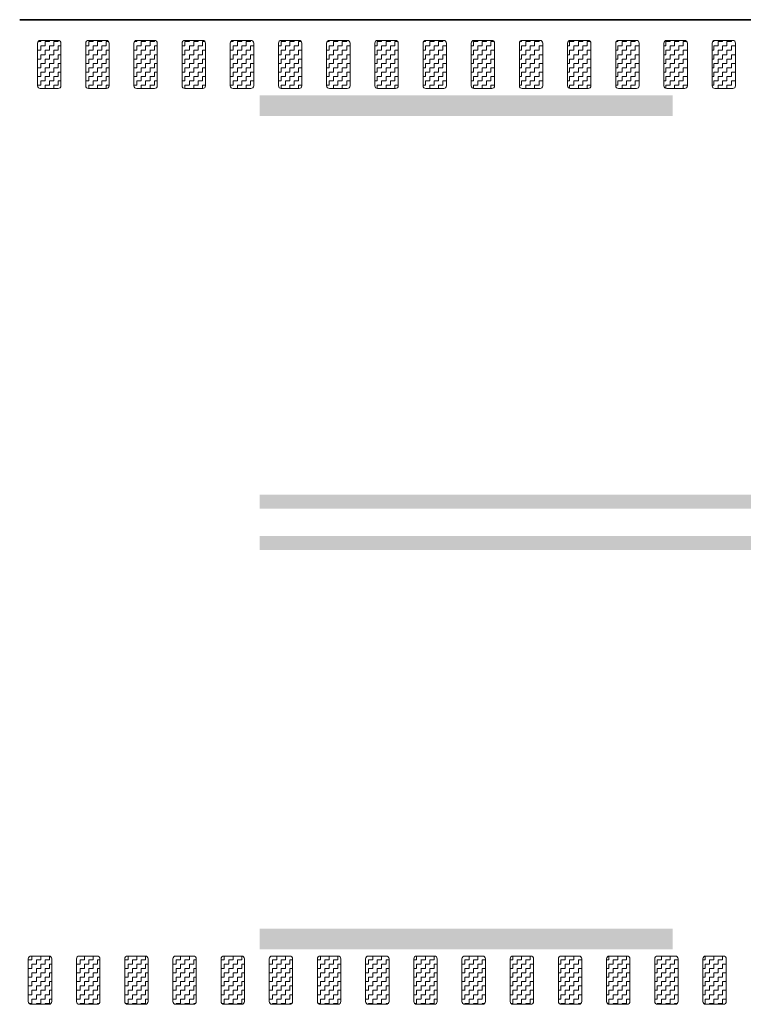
# Model space of a CAD drawing. Header units: metres. Extents: x -699 to 2316, y -1199 to 781.
# Tile 551 of 593: x 1120.1 to 1125.36, y -203.25 to -196.1. Entities that reach past the tile are written whole.
import ezdxf

# ---------------------------------------------------------------- set-up
doc = ezdxf.new("R2010")
doc.units = ezdxf.units.M
doc.linetypes.add('VW-3-3_STREEP', pattern=[6, 3, -3])
doc.linetypes.add('VW-9-3_STREEP', pattern=[12, 9, -3])
for name, color, linetype, lineweight in [('N-WA-VW-MARKERING_DYNAMISCH-G', 7, 'Continuous', 35), ('N-WE-VH-KANTVERHARDING-G', 210, 'Continuous', 35), ('N-WE-VW-MARKERING_LANGS_STREEP_33-G', 7, 'VW-3-3_STREEP', 13), ('N-WE-VW-MARKERING_LANGS_STREEP_93-G', 7, 'VW-9-3_STREEP', 13)]:
    doc.layers.add(name, color=color, linetype=linetype, lineweight=lineweight)
pattern_1 = [(180, (362.03036, 86.408436), (-0.03175, -0.03175), [0.03175, -0.03175]), (270, (361.99861, 86.408436), (0.03175, -0.03175), [0.03175, -0.03175])]

msp = doc.modelspace()

# ---------------------------------------------------------------- hatches: boundary and pattern name
at = {"layer": 'N-WA-VW-MARKERING_DYNAMISCH-G', "lineweight": 9}
h = msp.add_hatch(dxfattribs=at)
h.set_pattern_fill('ZIGZAG', color=8, scale=0.01, angle=180, style=0)
h.set_pattern_definition(pattern_1)
edge = h.paths.add_edge_path()
edge.add_line((1120.2491, -196.603), (1120.3791, -196.603))
edge.add_arc((1120.3791, -196.583), 0.02, 270, 360)
edge.add_line((1120.3991, -196.583), (1120.3991, -196.273))
edge.add_arc((1120.3791, -196.273), 0.02, 0, 90)
edge.add_line((1120.3791, -196.253), (1120.2491, -196.253))
edge.add_arc((1120.2491, -196.273), 0.02, 90, 180)
edge.add_line((1120.2291, -196.273), (1120.2291, -196.583))
edge.add_arc((1120.2491, -196.583), 0.02, 180, 270)
h = msp.add_hatch(dxfattribs=at)
h.set_pattern_fill('ZIGZAG', color=8, scale=0.01, angle=180, style=0)
h.set_pattern_definition(pattern_1)
edge = h.paths.add_edge_path()
edge.add_line((1120.5991, -196.603), (1120.7291, -196.603))
edge.add_arc((1120.7291, -196.583), 0.02, 270, 360)
edge.add_line((1120.7491, -196.583), (1120.7491, -196.273))
edge.add_arc((1120.7291, -196.273), 0.02, 0, 90)
edge.add_line((1120.7291, -196.253), (1120.5991, -196.253))
edge.add_arc((1120.5991, -196.273), 0.02, 90, 180)
edge.add_line((1120.5791, -196.273), (1120.5791, -196.583))
edge.add_arc((1120.5991, -196.583), 0.02, 180, 270)
h = msp.add_hatch(dxfattribs=at)
h.set_pattern_fill('ZIGZAG', color=8, scale=0.01, angle=180, style=0)
h.set_pattern_definition(pattern_1)
edge = h.paths.add_edge_path()
edge.add_line((1120.9491, -196.603), (1121.0791, -196.603))
edge.add_arc((1121.0791, -196.583), 0.02, 270, 360)
edge.add_line((1121.0991, -196.583), (1121.0991, -196.273))
edge.add_arc((1121.0791, -196.273), 0.02, 0, 90)
edge.add_line((1121.0791, -196.253), (1120.9491, -196.253))
edge.add_arc((1120.9491, -196.273), 0.02, 90, 180)
edge.add_line((1120.9291, -196.273), (1120.9291, -196.583))
edge.add_arc((1120.9491, -196.583), 0.02, 180, 270)
h = msp.add_hatch(dxfattribs=at)
h.set_pattern_fill('ZIGZAG', color=8, scale=0.01, angle=180, style=0)
h.set_pattern_definition(pattern_1)
edge = h.paths.add_edge_path()
edge.add_line((1121.2991, -196.603), (1121.4291, -196.603))
edge.add_arc((1121.4291, -196.583), 0.02, 270, 360)
edge.add_line((1121.4491, -196.583), (1121.4491, -196.273))
edge.add_arc((1121.4291, -196.273), 0.02, 0, 90)
edge.add_line((1121.4291, -196.253), (1121.2991, -196.253))
edge.add_arc((1121.2991, -196.273), 0.02, 90, 180)
edge.add_line((1121.2791, -196.273), (1121.2791, -196.583))
edge.add_arc((1121.2991, -196.583), 0.02, 180, 270)
h = msp.add_hatch(dxfattribs=at)
h.set_pattern_fill('ZIGZAG', color=8, scale=0.01, angle=180, style=0)
h.set_pattern_definition(pattern_1)
edge = h.paths.add_edge_path()
edge.add_line((1121.6491, -196.603), (1121.7791, -196.603))
edge.add_arc((1121.7791, -196.583), 0.02, 270, 360)
edge.add_line((1121.7991, -196.583), (1121.7991, -196.273))
edge.add_arc((1121.7791, -196.273), 0.02, 0, 90)
edge.add_line((1121.7791, -196.253), (1121.6491, -196.253))
edge.add_arc((1121.6491, -196.273), 0.02, 90, 180)
edge.add_line((1121.6291, -196.273), (1121.6291, -196.583))
edge.add_arc((1121.6491, -196.583), 0.02, 180, 270)
h = msp.add_hatch(dxfattribs=at)
h.set_pattern_fill('ZIGZAG', color=8, scale=0.01, angle=180, style=0)
h.set_pattern_definition(pattern_1)
edge = h.paths.add_edge_path()
edge.add_line((1121.9991, -196.603), (1122.1291, -196.603))
edge.add_arc((1122.1291, -196.583), 0.02, 270, 360)
edge.add_line((1122.1491, -196.583), (1122.1491, -196.273))
edge.add_arc((1122.1291, -196.273), 0.02, 0, 90)
edge.add_line((1122.1291, -196.253), (1121.9991, -196.253))
edge.add_arc((1121.9991, -196.273), 0.02, 90, 180)
edge.add_line((1121.9791, -196.273), (1121.9791, -196.583))
edge.add_arc((1121.9991, -196.583), 0.02, 180, 270)
h = msp.add_hatch(dxfattribs=at)
h.set_pattern_fill('ZIGZAG', color=8, scale=0.01, angle=180, style=0)
h.set_pattern_definition(pattern_1)
edge = h.paths.add_edge_path()
edge.add_line((1122.3491, -196.603), (1122.4791, -196.603))
edge.add_arc((1122.4791, -196.583), 0.02, 270, 360)
edge.add_line((1122.4991, -196.583), (1122.4991, -196.273))
edge.add_arc((1122.4791, -196.273), 0.02, 0, 90)
edge.add_line((1122.4791, -196.253), (1122.3491, -196.253))
edge.add_arc((1122.3491, -196.273), 0.02, 90, 180)
edge.add_line((1122.3291, -196.273), (1122.3291, -196.583))
edge.add_arc((1122.3491, -196.583), 0.02, 180, 270)
h = msp.add_hatch(dxfattribs=at)
h.set_pattern_fill('ZIGZAG', color=8, scale=0.01, angle=180, style=0)
h.set_pattern_definition(pattern_1)
edge = h.paths.add_edge_path()
edge.add_line((1122.6991, -196.603), (1122.8291, -196.603))
edge.add_arc((1122.8291, -196.583), 0.02, 270, 360)
edge.add_line((1122.8491, -196.583), (1122.8491, -196.273))
edge.add_arc((1122.8291, -196.273), 0.02, 0, 90)
edge.add_line((1122.8291, -196.253), (1122.6991, -196.253))
edge.add_arc((1122.6991, -196.273), 0.02, 90, 180)
edge.add_line((1122.6791, -196.273), (1122.6791, -196.583))
edge.add_arc((1122.6991, -196.583), 0.02, 180, 270)
h = msp.add_hatch(dxfattribs=at)
h.set_pattern_fill('ZIGZAG', color=8, scale=0.01, angle=180, style=0)
h.set_pattern_definition(pattern_1)
edge = h.paths.add_edge_path()
edge.add_line((1123.0491, -196.603), (1123.1791, -196.603))
edge.add_arc((1123.1791, -196.583), 0.02, 270, 360)
edge.add_line((1123.1991, -196.583), (1123.1991, -196.273))
edge.add_arc((1123.1791, -196.273), 0.02, 0, 90)
edge.add_line((1123.1791, -196.253), (1123.0491, -196.253))
edge.add_arc((1123.0491, -196.273), 0.02, 90, 180)
edge.add_line((1123.0291, -196.273), (1123.0291, -196.583))
edge.add_arc((1123.0491, -196.583), 0.02, 180, 270)
h = msp.add_hatch(dxfattribs=at)
h.set_pattern_fill('ZIGZAG', color=8, scale=0.01, angle=180, style=0)
h.set_pattern_definition(pattern_1)
edge = h.paths.add_edge_path()
edge.add_line((1123.3991, -196.603), (1123.5291, -196.603))
edge.add_arc((1123.5291, -196.583), 0.02, 270, 360)
edge.add_line((1123.5491, -196.583), (1123.5491, -196.273))
edge.add_arc((1123.5291, -196.273), 0.02, 0, 90)
edge.add_line((1123.5291, -196.253), (1123.3991, -196.253))
edge.add_arc((1123.3991, -196.273), 0.02, 90, 180)
edge.add_line((1123.3791, -196.273), (1123.3791, -196.583))
edge.add_arc((1123.3991, -196.583), 0.02, 180, 270)
h = msp.add_hatch(dxfattribs=at)
h.set_pattern_fill('ZIGZAG', color=8, scale=0.01, angle=180, style=0)
h.set_pattern_definition(pattern_1)
edge = h.paths.add_edge_path()
edge.add_line((1123.7491, -196.603), (1123.8791, -196.603))
edge.add_arc((1123.8791, -196.583), 0.02, 270, 360)
edge.add_line((1123.8991, -196.583), (1123.8991, -196.273))
edge.add_arc((1123.8791, -196.273), 0.02, 0, 90)
edge.add_line((1123.8791, -196.253), (1123.7491, -196.253))
edge.add_arc((1123.7491, -196.273), 0.02, 90, 180)
edge.add_line((1123.7291, -196.273), (1123.7291, -196.583))
edge.add_arc((1123.7491, -196.583), 0.02, 180, 270)
h = msp.add_hatch(dxfattribs=at)
h.set_pattern_fill('ZIGZAG', color=8, scale=0.01, angle=180, style=0)
h.set_pattern_definition(pattern_1)
edge = h.paths.add_edge_path()
edge.add_line((1124.0991, -196.603), (1124.2291, -196.603))
edge.add_arc((1124.2291, -196.583), 0.02, 270, 360)
edge.add_line((1124.2491, -196.583), (1124.2491, -196.273))
edge.add_arc((1124.2291, -196.273), 0.02, 0, 90)
edge.add_line((1124.2291, -196.253), (1124.0991, -196.253))
edge.add_arc((1124.0991, -196.273), 0.02, 90, 180)
edge.add_line((1124.0791, -196.273), (1124.0791, -196.583))
edge.add_arc((1124.0991, -196.583), 0.02, 180, 270)
h = msp.add_hatch(dxfattribs=at)
h.set_pattern_fill('ZIGZAG', color=8, scale=0.01, angle=180, style=0)
h.set_pattern_definition(pattern_1)
edge = h.paths.add_edge_path()
edge.add_line((1124.4491, -196.603), (1124.5791, -196.603))
edge.add_arc((1124.5791, -196.583), 0.02, 270, 360)
edge.add_line((1124.5991, -196.583), (1124.5991, -196.273))
edge.add_arc((1124.5791, -196.273), 0.02, 0, 90)
edge.add_line((1124.5791, -196.253), (1124.4491, -196.253))
edge.add_arc((1124.4491, -196.273), 0.02, 90, 180)
edge.add_line((1124.4291, -196.273), (1124.4291, -196.583))
edge.add_arc((1124.4491, -196.583), 0.02, 180, 270)
h = msp.add_hatch(dxfattribs=at)
h.set_pattern_fill('ZIGZAG', color=8, scale=0.01, angle=180, style=0)
h.set_pattern_definition(pattern_1)
edge = h.paths.add_edge_path()
edge.add_line((1124.7991, -196.603), (1124.9291, -196.603))
edge.add_arc((1124.9291, -196.583), 0.02, 270, 360)
edge.add_line((1124.9491, -196.583), (1124.9491, -196.273))
edge.add_arc((1124.9291, -196.273), 0.02, 0, 90)
edge.add_line((1124.9291, -196.253), (1124.7991, -196.253))
edge.add_arc((1124.7991, -196.273), 0.02, 90, 180)
edge.add_line((1124.7791, -196.273), (1124.7791, -196.583))
edge.add_arc((1124.7991, -196.583), 0.02, 180, 270)
h = msp.add_hatch(dxfattribs=at)
h.set_pattern_fill('ZIGZAG', color=8, scale=0.01, angle=180, style=0)
h.set_pattern_definition(pattern_1)
edge = h.paths.add_edge_path()
edge.add_line((1125.1491, -196.603), (1125.2791, -196.603))
edge.add_arc((1125.2791, -196.583), 0.02, 270, 360)
edge.add_line((1125.2991, -196.583), (1125.2991, -196.273))
edge.add_arc((1125.2791, -196.273), 0.02, 0, 90)
edge.add_line((1125.2791, -196.253), (1125.1491, -196.253))
edge.add_arc((1125.1491, -196.273), 0.02, 90, 180)
edge.add_line((1125.1291, -196.273), (1125.1291, -196.583))
edge.add_arc((1125.1491, -196.583), 0.02, 180, 270)
h = msp.add_hatch(dxfattribs=at)
h.set_pattern_fill('ZIGZAG', color=8, scale=0.01, angle=180, style=0)
h.set_pattern_definition(pattern_1)
edge = h.paths.add_edge_path()
edge.add_line((1120.1821, -202.903), (1120.3121, -202.903))
edge.add_arc((1120.3121, -202.923), 0.02, 0, 90, ccw=False)
edge.add_line((1120.3321, -202.923), (1120.3321, -203.233))
edge.add_arc((1120.3121, -203.233), 0.02, 270, 360, ccw=False)
edge.add_line((1120.3121, -203.253), (1120.1821, -203.253))
edge.add_arc((1120.1821, -203.233), 0.02, 180, 270, ccw=False)
edge.add_line((1120.1621, -203.233), (1120.1621, -202.923))
edge.add_arc((1120.1821, -202.923), 0.02, 90, 180, ccw=False)
h = msp.add_hatch(dxfattribs=at)
h.set_pattern_fill('ZIGZAG', color=8, scale=0.01, angle=180, style=0)
h.set_pattern_definition(pattern_1)
edge = h.paths.add_edge_path()
edge.add_line((1120.5321, -202.903), (1120.6621, -202.903))
edge.add_arc((1120.6621, -202.923), 0.02, 0, 90, ccw=False)
edge.add_line((1120.6821, -202.923), (1120.6821, -203.233))
edge.add_arc((1120.6621, -203.233), 0.02, 270, 360, ccw=False)
edge.add_line((1120.6621, -203.253), (1120.5321, -203.253))
edge.add_arc((1120.5321, -203.233), 0.02, 180, 270, ccw=False)
edge.add_line((1120.5121, -203.233), (1120.5121, -202.923))
edge.add_arc((1120.5321, -202.923), 0.02, 90, 180, ccw=False)
h = msp.add_hatch(dxfattribs=at)
h.set_pattern_fill('ZIGZAG', color=8, scale=0.01, angle=180, style=0)
h.set_pattern_definition(pattern_1)
edge = h.paths.add_edge_path()
edge.add_line((1120.8821, -202.903), (1121.0121, -202.903))
edge.add_arc((1121.0121, -202.923), 0.02, 0, 90, ccw=False)
edge.add_line((1121.0321, -202.923), (1121.0321, -203.233))
edge.add_arc((1121.0121, -203.233), 0.02, 270, 360, ccw=False)
edge.add_line((1121.0121, -203.253), (1120.8821, -203.253))
edge.add_arc((1120.8821, -203.233), 0.02, 180, 270, ccw=False)
edge.add_line((1120.8621, -203.233), (1120.8621, -202.923))
edge.add_arc((1120.8821, -202.923), 0.02, 90, 180, ccw=False)
h = msp.add_hatch(dxfattribs=at)
h.set_pattern_fill('ZIGZAG', color=8, scale=0.01, angle=180, style=0)
h.set_pattern_definition(pattern_1)
edge = h.paths.add_edge_path()
edge.add_line((1121.2321, -202.903), (1121.3621, -202.903))
edge.add_arc((1121.3621, -202.923), 0.02, 0, 90, ccw=False)
edge.add_line((1121.3821, -202.923), (1121.3821, -203.233))
edge.add_arc((1121.3621, -203.233), 0.02, 270, 360, ccw=False)
edge.add_line((1121.3621, -203.253), (1121.2321, -203.253))
edge.add_arc((1121.2321, -203.233), 0.02, 180, 270, ccw=False)
edge.add_line((1121.2121, -203.233), (1121.2121, -202.923))
edge.add_arc((1121.2321, -202.923), 0.02, 90, 180, ccw=False)
h = msp.add_hatch(dxfattribs=at)
h.set_pattern_fill('ZIGZAG', color=8, scale=0.01, angle=180, style=0)
h.set_pattern_definition(pattern_1)
edge = h.paths.add_edge_path()
edge.add_line((1121.5821, -202.903), (1121.7121, -202.903))
edge.add_arc((1121.7121, -202.923), 0.02, 0, 90, ccw=False)
edge.add_line((1121.7321, -202.923), (1121.7321, -203.233))
edge.add_arc((1121.7121, -203.233), 0.02, 270, 360, ccw=False)
edge.add_line((1121.7121, -203.253), (1121.5821, -203.253))
edge.add_arc((1121.5821, -203.233), 0.02, 180, 270, ccw=False)
edge.add_line((1121.5621, -203.233), (1121.5621, -202.923))
edge.add_arc((1121.5821, -202.923), 0.02, 90, 180, ccw=False)
h = msp.add_hatch(dxfattribs=at)
h.set_pattern_fill('ZIGZAG', color=8, scale=0.01, angle=180, style=0)
h.set_pattern_definition(pattern_1)
edge = h.paths.add_edge_path()
edge.add_line((1121.9321, -202.903), (1122.0621, -202.903))
edge.add_arc((1122.0621, -202.923), 0.02, 0, 90, ccw=False)
edge.add_line((1122.0821, -202.923), (1122.0821, -203.233))
edge.add_arc((1122.0621, -203.233), 0.02, 270, 360, ccw=False)
edge.add_line((1122.0621, -203.253), (1121.9321, -203.253))
edge.add_arc((1121.9321, -203.233), 0.02, 180, 270, ccw=False)
edge.add_line((1121.9121, -203.233), (1121.9121, -202.923))
edge.add_arc((1121.9321, -202.923), 0.02, 90, 180, ccw=False)
h = msp.add_hatch(dxfattribs=at)
h.set_pattern_fill('ZIGZAG', color=8, scale=0.01, angle=180, style=0)
h.set_pattern_definition(pattern_1)
edge = h.paths.add_edge_path()
edge.add_line((1122.2821, -202.903), (1122.4121, -202.903))
edge.add_arc((1122.4121, -202.923), 0.02, 0, 90, ccw=False)
edge.add_line((1122.4321, -202.923), (1122.4321, -203.233))
edge.add_arc((1122.4121, -203.233), 0.02, 270, 360, ccw=False)
edge.add_line((1122.4121, -203.253), (1122.2821, -203.253))
edge.add_arc((1122.2821, -203.233), 0.02, 180, 270, ccw=False)
edge.add_line((1122.2621, -203.233), (1122.2621, -202.923))
edge.add_arc((1122.2821, -202.923), 0.02, 90, 180, ccw=False)
h = msp.add_hatch(dxfattribs=at)
h.set_pattern_fill('ZIGZAG', color=8, scale=0.01, angle=180, style=0)
h.set_pattern_definition(pattern_1)
edge = h.paths.add_edge_path()
edge.add_line((1122.6321, -202.903), (1122.7621, -202.903))
edge.add_arc((1122.7621, -202.923), 0.02, 0, 90, ccw=False)
edge.add_line((1122.7821, -202.923), (1122.7821, -203.233))
edge.add_arc((1122.7621, -203.233), 0.02, 270, 360, ccw=False)
edge.add_line((1122.7621, -203.253), (1122.6321, -203.253))
edge.add_arc((1122.6321, -203.233), 0.02, 180, 270, ccw=False)
edge.add_line((1122.6121, -203.233), (1122.6121, -202.923))
edge.add_arc((1122.6321, -202.923), 0.02, 90, 180, ccw=False)
h = msp.add_hatch(dxfattribs=at)
h.set_pattern_fill('ZIGZAG', color=8, scale=0.01, angle=180, style=0)
h.set_pattern_definition(pattern_1)
edge = h.paths.add_edge_path()
edge.add_line((1122.9821, -202.903), (1123.1121, -202.903))
edge.add_arc((1123.1121, -202.923), 0.02, 0, 90, ccw=False)
edge.add_line((1123.1321, -202.923), (1123.1321, -203.233))
edge.add_arc((1123.1121, -203.233), 0.02, 270, 360, ccw=False)
edge.add_line((1123.1121, -203.253), (1122.9821, -203.253))
edge.add_arc((1122.9821, -203.233), 0.02, 180, 270, ccw=False)
edge.add_line((1122.9621, -203.233), (1122.9621, -202.923))
edge.add_arc((1122.9821, -202.923), 0.02, 90, 180, ccw=False)
h = msp.add_hatch(dxfattribs=at)
h.set_pattern_fill('ZIGZAG', color=8, scale=0.01, angle=180, style=0)
h.set_pattern_definition(pattern_1)
edge = h.paths.add_edge_path()
edge.add_line((1123.3321, -202.903), (1123.4621, -202.903))
edge.add_arc((1123.4621, -202.923), 0.02, 0, 90, ccw=False)
edge.add_line((1123.4821, -202.923), (1123.4821, -203.233))
edge.add_arc((1123.4621, -203.233), 0.02, 270, 360, ccw=False)
edge.add_line((1123.4621, -203.253), (1123.3321, -203.253))
edge.add_arc((1123.3321, -203.233), 0.02, 180, 270, ccw=False)
edge.add_line((1123.3121, -203.233), (1123.3121, -202.923))
edge.add_arc((1123.3321, -202.923), 0.02, 90, 180, ccw=False)
h = msp.add_hatch(dxfattribs=at)
h.set_pattern_fill('ZIGZAG', color=8, scale=0.01, angle=180, style=0)
h.set_pattern_definition(pattern_1)
edge = h.paths.add_edge_path()
edge.add_line((1123.6821, -202.903), (1123.8121, -202.903))
edge.add_arc((1123.8121, -202.923), 0.02, 0, 90, ccw=False)
edge.add_line((1123.8321, -202.923), (1123.8321, -203.233))
edge.add_arc((1123.8121, -203.233), 0.02, 270, 360, ccw=False)
edge.add_line((1123.8121, -203.253), (1123.6821, -203.253))
edge.add_arc((1123.6821, -203.233), 0.02, 180, 270, ccw=False)
edge.add_line((1123.6621, -203.233), (1123.6621, -202.923))
edge.add_arc((1123.6821, -202.923), 0.02, 90, 180, ccw=False)
h = msp.add_hatch(dxfattribs=at)
h.set_pattern_fill('ZIGZAG', color=8, scale=0.01, angle=180, style=0)
h.set_pattern_definition(pattern_1)
edge = h.paths.add_edge_path()
edge.add_line((1124.0321, -202.903), (1124.1621, -202.903))
edge.add_arc((1124.1621, -202.923), 0.02, 0, 90, ccw=False)
edge.add_line((1124.1821, -202.923), (1124.1821, -203.233))
edge.add_arc((1124.1621, -203.233), 0.02, 270, 360, ccw=False)
edge.add_line((1124.1621, -203.253), (1124.0321, -203.253))
edge.add_arc((1124.0321, -203.233), 0.02, 180, 270, ccw=False)
edge.add_line((1124.0121, -203.233), (1124.0121, -202.923))
edge.add_arc((1124.0321, -202.923), 0.02, 90, 180, ccw=False)
h = msp.add_hatch(dxfattribs=at)
h.set_pattern_fill('ZIGZAG', color=8, scale=0.01, angle=180, style=0)
h.set_pattern_definition(pattern_1)
edge = h.paths.add_edge_path()
edge.add_line((1124.3821, -202.903), (1124.5121, -202.903))
edge.add_arc((1124.5121, -202.923), 0.02, 0, 90, ccw=False)
edge.add_line((1124.5321, -202.923), (1124.5321, -203.233))
edge.add_arc((1124.5121, -203.233), 0.02, 270, 360, ccw=False)
edge.add_line((1124.5121, -203.253), (1124.3821, -203.253))
edge.add_arc((1124.3821, -203.233), 0.02, 180, 270, ccw=False)
edge.add_line((1124.3621, -203.233), (1124.3621, -202.923))
edge.add_arc((1124.3821, -202.923), 0.02, 90, 180, ccw=False)
h = msp.add_hatch(dxfattribs=at)
h.set_pattern_fill('ZIGZAG', color=8, scale=0.01, angle=180, style=0)
h.set_pattern_definition(pattern_1)
edge = h.paths.add_edge_path()
edge.add_line((1124.7321, -202.903), (1124.8621, -202.903))
edge.add_arc((1124.8621, -202.923), 0.02, 0, 90, ccw=False)
edge.add_line((1124.8821, -202.923), (1124.8821, -203.233))
edge.add_arc((1124.8621, -203.233), 0.02, 270, 360, ccw=False)
edge.add_line((1124.8621, -203.253), (1124.7321, -203.253))
edge.add_arc((1124.7321, -203.233), 0.02, 180, 270, ccw=False)
edge.add_line((1124.7121, -203.233), (1124.7121, -202.923))
edge.add_arc((1124.7321, -202.923), 0.02, 90, 180, ccw=False)
h = msp.add_hatch(dxfattribs=at)
h.set_pattern_fill('ZIGZAG', color=8, scale=0.01, angle=180, style=0)
h.set_pattern_definition(pattern_1)
edge = h.paths.add_edge_path()
edge.add_line((1125.0821, -202.903), (1125.2121, -202.903))
edge.add_arc((1125.2121, -202.923), 0.02, 0, 90, ccw=False)
edge.add_line((1125.2321, -202.923), (1125.2321, -203.233))
edge.add_arc((1125.2121, -203.233), 0.02, 270, 360, ccw=False)
edge.add_line((1125.2121, -203.253), (1125.0821, -203.253))
edge.add_arc((1125.0821, -203.233), 0.02, 180, 270, ccw=False)
edge.add_line((1125.0621, -203.233), (1125.0621, -202.923))
edge.add_arc((1125.0821, -202.923), 0.02, 90, 180, ccw=False)

# ---------------------------------------------------------------- linework, layer by layer
at = {"layer": 'N-WA-VW-MARKERING_DYNAMISCH-G', "color": 8, "lineweight": 9}
for points in [[(1120.2491, -196.603), (1120.3791, -196.603, 0.414214), (1120.3991, -196.583), (1120.3991, -196.273, 0.414214), (1120.3791, -196.253), (1120.2491, -196.253, 0.414214), (1120.2291, -196.273), (1120.2291, -196.583, 0.414214)], [(1120.5991, -196.603), (1120.7291, -196.603, 0.414214), (1120.7491, -196.583), (1120.7491, -196.273, 0.414214), (1120.7291, -196.253), (1120.5991, -196.253, 0.414214), (1120.5791, -196.273), (1120.5791, -196.583, 0.414214)], [(1120.9491, -196.603), (1121.0791, -196.603, 0.414214), (1121.0991, -196.583), (1121.0991, -196.273, 0.414214), (1121.0791, -196.253), (1120.9491, -196.253, 0.414214), (1120.9291, -196.273), (1120.9291, -196.583, 0.414214)], [(1121.2991, -196.603), (1121.4291, -196.603, 0.414214), (1121.4491, -196.583), (1121.4491, -196.273, 0.414214), (1121.4291, -196.253), (1121.2991, -196.253, 0.414214), (1121.2791, -196.273), (1121.2791, -196.583, 0.414214)], [(1121.6491, -196.603), (1121.7791, -196.603, 0.414214), (1121.7991, -196.583), (1121.7991, -196.273, 0.414214), (1121.7791, -196.253), (1121.6491, -196.253, 0.414214), (1121.6291, -196.273), (1121.6291, -196.583, 0.414214)], [(1121.9991, -196.603), (1122.1291, -196.603, 0.414214), (1122.1491, -196.583), (1122.1491, -196.273, 0.414214), (1122.1291, -196.253), (1121.9991, -196.253, 0.414214), (1121.9791, -196.273), (1121.9791, -196.583, 0.414214)], [(1122.3491, -196.603), (1122.4791, -196.603, 0.414214), (1122.4991, -196.583), (1122.4991, -196.273, 0.414214), (1122.4791, -196.253), (1122.3491, -196.253, 0.414214), (1122.3291, -196.273), (1122.3291, -196.583, 0.414214)], [(1122.6991, -196.603), (1122.8291, -196.603, 0.414214), (1122.8491, -196.583), (1122.8491, -196.273, 0.414214), (1122.8291, -196.253), (1122.6991, -196.253, 0.414214), (1122.6791, -196.273), (1122.6791, -196.583, 0.414214)], [(1123.0491, -196.603), (1123.1791, -196.603, 0.414214), (1123.1991, -196.583), (1123.1991, -196.273, 0.414214), (1123.1791, -196.253), (1123.0491, -196.253, 0.414214), (1123.0291, -196.273), (1123.0291, -196.583, 0.414214)], [(1123.3991, -196.603), (1123.5291, -196.603, 0.414214), (1123.5491, -196.583), (1123.5491, -196.273, 0.414214), (1123.5291, -196.253), (1123.3991, -196.253, 0.414214), (1123.3791, -196.273), (1123.3791, -196.583, 0.414214)], [(1123.7491, -196.603), (1123.8791, -196.603, 0.414214), (1123.8991, -196.583), (1123.8991, -196.273, 0.414214), (1123.8791, -196.253), (1123.7491, -196.253, 0.414214), (1123.7291, -196.273), (1123.7291, -196.583, 0.414214)], [(1124.0991, -196.603), (1124.2291, -196.603, 0.414214), (1124.2491, -196.583), (1124.2491, -196.273, 0.414214), (1124.2291, -196.253), (1124.0991, -196.253, 0.414214), (1124.0791, -196.273), (1124.0791, -196.583, 0.414214)], [(1124.4491, -196.603), (1124.5791, -196.603, 0.414214), (1124.5991, -196.583), (1124.5991, -196.273, 0.414214), (1124.5791, -196.253), (1124.4491, -196.253, 0.414214), (1124.4291, -196.273), (1124.4291, -196.583, 0.414214)], [(1124.7991, -196.603), (1124.9291, -196.603, 0.414214), (1124.9491, -196.583), (1124.9491, -196.273, 0.414214), (1124.9291, -196.253), (1124.7991, -196.253, 0.414214), (1124.7791, -196.273), (1124.7791, -196.583, 0.414214)], [(1125.1491, -196.603), (1125.2791, -196.603, 0.414214), (1125.2991, -196.583), (1125.2991, -196.273, 0.414214), (1125.2791, -196.253), (1125.1491, -196.253, 0.414214), (1125.1291, -196.273), (1125.1291, -196.583, 0.414214)], [(1120.1821, -202.903), (1120.3121, -202.903, -0.414214), (1120.3321, -202.923), (1120.3321, -203.233, -0.414214), (1120.3121, -203.253), (1120.1821, -203.253, -0.414214), (1120.1621, -203.233), (1120.1621, -202.923, -0.414214)], [(1120.5321, -202.903), (1120.6621, -202.903, -0.414214), (1120.6821, -202.923), (1120.6821, -203.233, -0.414214), (1120.6621, -203.253), (1120.5321, -203.253, -0.414214), (1120.5121, -203.233), (1120.5121, -202.923, -0.414214)], [(1120.8821, -202.903), (1121.0121, -202.903, -0.414214), (1121.0321, -202.923), (1121.0321, -203.233, -0.414214), (1121.0121, -203.253), (1120.8821, -203.253, -0.414214), (1120.8621, -203.233), (1120.8621, -202.923, -0.414214)], [(1121.2321, -202.903), (1121.3621, -202.903, -0.414214), (1121.3821, -202.923), (1121.3821, -203.233, -0.414214), (1121.3621, -203.253), (1121.2321, -203.253, -0.414214), (1121.2121, -203.233), (1121.2121, -202.923, -0.414214)], [(1121.5821, -202.903), (1121.7121, -202.903, -0.414214), (1121.7321, -202.923), (1121.7321, -203.233, -0.414214), (1121.7121, -203.253), (1121.5821, -203.253, -0.414214), (1121.5621, -203.233), (1121.5621, -202.923, -0.414214)], [(1121.9321, -202.903), (1122.0621, -202.903, -0.414214), (1122.0821, -202.923), (1122.0821, -203.233, -0.414214), (1122.0621, -203.253), (1121.9321, -203.253, -0.414214), (1121.9121, -203.233), (1121.9121, -202.923, -0.414214)], [(1122.2821, -202.903), (1122.4121, -202.903, -0.414214), (1122.4321, -202.923), (1122.4321, -203.233, -0.414214), (1122.4121, -203.253), (1122.2821, -203.253, -0.414214), (1122.2621, -203.233), (1122.2621, -202.923, -0.414214)], [(1122.6321, -202.903), (1122.7621, -202.903, -0.414214), (1122.7821, -202.923), (1122.7821, -203.233, -0.414214), (1122.7621, -203.253), (1122.6321, -203.253, -0.414214), (1122.6121, -203.233), (1122.6121, -202.923, -0.414214)], [(1122.9821, -202.903), (1123.1121, -202.903, -0.414214), (1123.1321, -202.923), (1123.1321, -203.233, -0.414214), (1123.1121, -203.253), (1122.9821, -203.253, -0.414214), (1122.9621, -203.233), (1122.9621, -202.923, -0.414214)], [(1123.3321, -202.903), (1123.4621, -202.903, -0.414214), (1123.4821, -202.923), (1123.4821, -203.233, -0.414214), (1123.4621, -203.253), (1123.3321, -203.253, -0.414214), (1123.3121, -203.233), (1123.3121, -202.923, -0.414214)], [(1123.6821, -202.903), (1123.8121, -202.903, -0.414214), (1123.8321, -202.923), (1123.8321, -203.233, -0.414214), (1123.8121, -203.253), (1123.6821, -203.253, -0.414214), (1123.6621, -203.233), (1123.6621, -202.923, -0.414214)], [(1124.0321, -202.903), (1124.1621, -202.903, -0.414214), (1124.1821, -202.923), (1124.1821, -203.233, -0.414214), (1124.1621, -203.253), (1124.0321, -203.253, -0.414214), (1124.0121, -203.233), (1124.0121, -202.923, -0.414214)], [(1124.3821, -202.903), (1124.5121, -202.903, -0.414214), (1124.5321, -202.923), (1124.5321, -203.233, -0.414214), (1124.5121, -203.253), (1124.3821, -203.253, -0.414214), (1124.3621, -203.233), (1124.3621, -202.923, -0.414214)], [(1124.7321, -202.903), (1124.8621, -202.903, -0.414214), (1124.8821, -202.923), (1124.8821, -203.233, -0.414214), (1124.8621, -203.253), (1124.7321, -203.253, -0.414214), (1124.7121, -203.233), (1124.7121, -202.923, -0.414214)], [(1125.0821, -202.903), (1125.2121, -202.903, -0.414214), (1125.2321, -202.923), (1125.2321, -203.233, -0.414214), (1125.2121, -203.253), (1125.0821, -203.253, -0.414214), (1125.0621, -203.233), (1125.0621, -202.923, -0.414214)]]:
    msp.add_lwpolyline(points, format="xyb", close=True, dxfattribs=at)
at = {"layer": 'N-WE-VH-KANTVERHARDING-G'}
msp.add_line((1120.0994, -196.103), (1131.5991, -196.103), dxfattribs=at)
at = {"layer": 'N-WE-VW-MARKERING_LANGS_STREEP_33-G', "color": 253, "linetype": 'Continuous'}
for points in [[(1121.842, -196.653), (1124.842, -196.653), (1121.842, -196.803), (1124.842, -196.803)], [(1121.842, -202.853), (1124.842, -202.853), (1121.842, -202.703), (1124.842, -202.703)]]:
    msp.add_solid(points, dxfattribs=at)
at = {"layer": 'N-WE-VW-MARKERING_LANGS_STREEP_93-G', "color": 253, "linetype": 'Continuous'}
for points in [[(1121.842, -199.553), (1130.842, -199.553), (1121.842, -199.653), (1130.842, -199.653)], [(1121.842, -199.953), (1130.842, -199.953), (1121.842, -199.853), (1130.842, -199.853)]]:
    msp.add_solid(points, dxfattribs=at)

doc.saveas('drawing.dxf')
